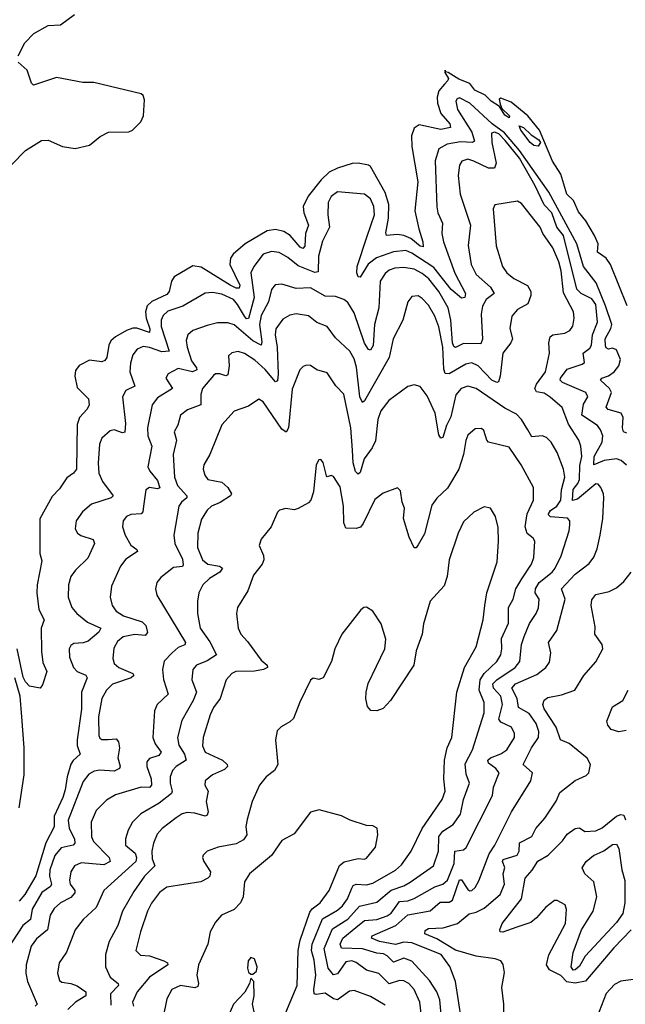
# Model space of a CAD drawing. Extents: x 1550320 to 1685906, y 509093 to 640511.
# Tile 528 of 532: x 1661448 to 1664377, y 620034 to 624800. Entities that reach past the tile are written whole.
import ezdxf

# ---------------------------------------------------------------- set-up
doc = ezdxf.new("R2010")
doc.units = 0

msp = doc.modelspace()

# ---------------------------------------------------------------- linework, layer by layer
at = {"layer": '0CON20XD'}
for points in [[(1661440.3, 624625), (1661472.8, 624687.2), (1661516.4, 624733.6), (1661585, 624771.2), (1661645, 624775.6), (1661712.9, 624825)], [(1661340.9, 624029.1), (1661475, 624166), (1661552.5, 624215), (1661585, 624217.5), (1661655, 624185.8), (1661715.9, 624175.9), (1661785, 624192.9), (1661836.2, 624235), (1661877.5, 624255), (1661975, 624257.1), (1661993.8, 624265), (1662034.3, 624305), (1662046.9, 624335), (1662051.7, 624411.7), (1662045, 624432.5), (1662035, 624441.2), (1661806.6, 624496.6), (1661753.9, 624496.1), (1661625, 624519.5), (1661515, 624482.5), (1661505, 624493.3), (1661483.5, 624555), (1661439.6, 624595)], [(1664385.7, 623415), (1664305.6, 623615), (1664285, 623646), (1664242.6, 623675), (1664245.8, 623715), (1664228.5, 623755), (1664186.7, 623826.7), (1664150.5, 623870.5), (1664126.1, 623925), (1664094.8, 623955), (1664065, 624051.6), (1664024.7, 624114.7), (1663961.4, 624265), (1663905.6, 624335), (1663825, 624401.3), (1663775, 624420), (1663766.9, 624415), (1663771.1, 624391.1), (1663780.3, 624370.3), (1663816.7, 624335), (1663815, 624324.4), (1663795, 624337.1), (1663769.1, 624379.1), (1663728.9, 624405), (1663699.1, 624435), (1663648.6, 624458.6), (1663625, 624491), (1663571.2, 624511.2), (1663520, 624545), (1663507.5, 624547.5), (1663505, 624555.3), (1663503.8, 624545), (1663521.1, 624515), (1663519.3, 624505), (1663502.6, 624487.4), (1663474.6, 624455), (1663466.8, 624425), (1663468.7, 624395), (1663484.5, 624345), (1663528.5, 624295), (1663531.9, 624278.1), (1663485, 624269.1), (1663379.5, 624290.5), (1663356, 624274), (1663342.6, 624237.4), (1663344.1, 624185.9), (1663373.3, 624015), (1663359.2, 623875), (1663377.7, 623787.7), (1663398.2, 623725), (1663399.1, 623700.9), (1663385, 623703.1), (1663340, 623740), (1663305.6, 623755), (1663275, 623760.2), (1663221.4, 623755), (1663218, 623768), (1663231.1, 623838.9), (1663232.8, 623905), (1663215, 623964.1), (1663145, 624088.9), (1663135, 624096.2), (1663085, 624105.4), (1663055.9, 624104.1), (1662985, 624081.7), (1662945, 624061.9), (1662905.7, 624025), (1662843.1, 623945), (1662819.6, 623895), (1662822, 623865), (1662844.3, 623805), (1662830.3, 623765), (1662826.5, 623703.5), (1662817.8, 623692.2), (1662805, 623698.8), (1662755.3, 623755), (1662725, 623774.3), (1662685, 623784.8), (1662645, 623777.7), (1662538.9, 623715), (1662480.8, 623665), (1662466.6, 623645), (1662463.9, 623615), (1662511.7, 623515), (1662509.2, 623500.8), (1662495, 623500.9), (1662465.9, 623515), (1662325, 623601.9), (1662285, 623607.9), (1662195, 623554.5), (1662181.6, 623535), (1662170.4, 623485), (1662159.7, 623470.3), (1662086.1, 623436.1), (1662064.8, 623415), (1662055.9, 623385), (1662059.1, 623355), (1662076.4, 623303.6), (1662075, 623285.6), (1662015, 623307), (1661995, 623306.8), (1661963.8, 623295), (1661910.9, 623265), (1661889.3, 623245), (1661878.2, 623225), (1661868.7, 623165), (1661859.7, 623150.3), (1661845, 623144.6), (1661785, 623151.1), (1661734.6, 623125.4), (1661718.3, 623101.7), (1661714.5, 623074.5), (1661725, 623020), (1661780, 622965), (1661784.5, 622935), (1661774.4, 622915), (1661737.3, 622875), (1661725, 622840), (1661721.9, 622625), (1661708, 622605), (1661675, 622582.5), (1661640.8, 622529.2), (1661605, 622492.7), (1661545, 622383.8), (1661545.8, 622215.8), (1661555, 622180), (1661531.9, 622065), (1661530.3, 622025), (1661540, 621945), (1661565.6, 621895), (1661551.2, 621855), (1661552.4, 621742.4), (1661558.9, 621688.9), (1661579.2, 621645), (1661558.8, 621581.2), (1661547.5, 621565), (1661495, 621574.4), (1661475, 621594.5), (1661465, 621617.5), (1661434.9, 621754.9)], [(1664385, 622798.8), (1664368.6, 622805), (1664363.4, 622825), (1664367.3, 622875), (1664357.5, 622895), (1664293.6, 622913.6), (1664284.7, 622924.7), (1664309.5, 622995), (1664300.8, 623015), (1664257.5, 623055), (1664262.9, 623065), (1664295, 623075.3), (1664323.2, 623095), (1664346.4, 623125), (1664353.3, 623155), (1664335, 623202.5), (1664315, 623209.8), (1664295, 623205.8), (1664285, 623211.5), (1664281.8, 623221.8), (1664279.8, 623255), (1664307.4, 623305), (1664311, 623325), (1664281.6, 623415), (1664236.6, 623526.6), (1664175.2, 623605.2), (1664142.9, 623715), (1664007, 623965), (1663865.9, 624165.9), (1663792.3, 624252.3), (1663733.5, 624295), (1663625, 624395.8), (1663575, 624422.4), (1663563, 624417), (1663557.5, 624405), (1663565.3, 624365), (1663634.8, 624255), (1663647.9, 624212.1), (1663637.5, 624205), (1663580.6, 624209.4), (1663515, 624198.1), (1663475.7, 624174.3), (1663456.9, 624116.9), (1663464.7, 623894.7), (1663470.8, 623865), (1663492.7, 623815), (1663489.5, 623765), (1663497, 623725), (1663553.1, 623573.1), (1663604.4, 623475), (1663600, 623455), (1663585, 623452.2), (1663535, 623493.7), (1663450.3, 623600.3), (1663345, 623670.3), (1663315, 623682.1), (1663256.1, 623676.1), (1663173, 623647), (1663133.7, 623616.3), (1663095, 623554.2), (1663085, 623555.7), (1663077.7, 623575), (1663079.7, 623605), (1663128.3, 623751.7)], [(1663955, 624188.1), (1663935, 624190.7), (1663917.5, 624205), (1663871.2, 624265), (1663864, 624286), (1663885, 624278.6), (1663922.2, 624242.2), (1663958.9, 624218.9), (1663967.5, 624205), (1663955, 624188.1)], [(1664383, 622643), (1664357, 622667), (1664335, 622674.7), (1664274.4, 622665.6), (1664224.7, 622644.7), (1664226, 622685), (1664265.2, 622755), (1664267.6, 622785), (1664257.3, 622815), (1664242.9, 622835), (1664167.1, 622885), (1664175, 622938.5), (1664195.3, 622975), (1664186.2, 622995), (1664073.3, 623043.3), (1664062.5, 623055), (1664062.8, 623065), (1664095, 623108.7), (1664168.3, 623131.7), (1664178.8, 623141.2), (1664173.2, 623185), (1664205, 623210.6), (1664213.8, 623225), (1664218.4, 623275), (1664241.7, 623335), (1664235, 623421.4), (1664215, 623449.1), (1664163.8, 623475), (1664142.3, 623495), (1664077.2, 623755), (1664046.2, 623796.2), (1664021.6, 623865), (1663983.7, 623903.7), (1663941, 623995), (1663865, 624129.4), (1663796.4, 624215), (1663765, 624246.9), (1663744.8, 624255.2), (1663729.2, 624250.8), (1663730.8, 624205), (1663752.6, 624105), (1663745, 624081.2), (1663715, 624081.2), (1663645, 624115.8), (1663615, 624124.1), (1663585.6, 624115), (1663574.7, 624095), (1663569.1, 624045), (1663578.2, 623955), (1663628, 623805), (1663617, 623707), (1663630.7, 623615), (1663655, 623566.7), (1663725.3, 623505), (1663742.1, 623475), (1663703.2, 623445), (1663686, 623414), (1663680.4, 623375), (1663687, 623253), (1663678.5, 623231.5), (1663595, 623232.2), (1663555, 623213.4), (1663548.2, 623218.2), (1663541.6, 623235), (1663533.4, 623345), (1663520.8, 623405), (1663474.8, 623485), (1663426.9, 623545), (1663395, 623571.7), (1663355, 623592.5), (1663305, 623600.7), (1663262.8, 623597.2), (1663235, 623587.6), (1663215, 623570.9), (1663191.8, 623535), (1663184.7, 623404.7), (1663163.4, 623325), (1663157.2, 623222.8), (1663145, 623200), (1663135, 623202.9), (1663115, 623234.5), (1663065, 623380.5), (1663035, 623431.2), (1663015, 623445.5), (1662975, 623460.6), (1662925, 623462), (1662855, 623502.4), (1662785, 623498.8), (1662715, 623519.2), (1662684.1, 623515.9), (1662665.9, 623494.1), (1662651.6, 623435), (1662615, 623368.2), (1662607.5, 623325), (1662618.6, 623241.4), (1662615, 623224.6), (1662575, 623245.9), (1662485, 623322.5), (1662455, 623332.5), (1662405, 623331.8), (1662355, 623320.4), (1662285.8, 623295), (1662261.1, 623275), (1662253.3, 623246.7), (1662257.6, 623215), (1662279.1, 623149.1), (1662303.4, 623115), (1662304, 623105), (1662284, 623096), (1662215, 623112), (1662165.8, 623085), (1662154.2, 623065), (1662186.5, 623015), (1662115, 622970), (1662088.2, 622935), (1662065.8, 622824.2), (1662067.2, 622785), (1662087.6, 622735), (1662067.9, 622635), (1662076.8, 622615), (1662115, 622568.9), (1662125.3, 622534.7), (1662115, 622529.6), (1662075, 622536.2), (1662057.3, 622525), (1662046.9, 622445), (1662042.8, 622417.2), (1662035, 622407.5), (1661985, 622404.5), (1661964.2, 622395), (1661947.8, 622375), (1661945.5, 622345), (1661957.2, 622305), (1661985, 622256.2), (1662014.2, 622235), (1662017.5, 622225), (1661960.9, 622189.1), (1661935.9, 622154.1), (1661891.9, 622058.1), (1661884.6, 622005), (1661894.6, 621965), (1661915, 621936.4), (1661950, 621915), (1662040, 621885), (1662057.1, 621867.1), (1662066, 621834), (1662055, 621818.8), (1662005, 621824.2), (1661947.9, 621812.1), (1661920.1, 621789.9), (1661902.4, 621757.6), (1661897.5, 621707.5), (1661905, 621683.3), (1661926.7, 621665), (1661995, 621635.3), (1662000, 621625), (1661986.2, 621613.8), (1661896.8, 621583.2), (1661867.9, 621555), (1661845.3, 621514.7), (1661829.3, 621425), (1661830.8, 621335), (1661835, 621322.9), (1661845, 621316.5), (1661875, 621315.9)], [(1663128.3, 623751.7), (1663164, 623855), (1663160.4, 623895), (1663145, 623933.5), (1663115, 623954.7), (1662985, 623967.1), (1662955, 623944.4), (1662939.3, 623915), (1662937.7, 623855), (1662946.5, 623795), (1662912.9, 623727.1), (1662892.6, 623655), (1662890.6, 623579.4), (1662875, 623576.7), (1662795, 623609), (1662745, 623648.7), (1662702.4, 623672.4), (1662665, 623677.5), (1662625.3, 623664.7), (1662580.4, 623605), (1662566.2, 623573.8), (1662582.1, 623455), (1662555, 623353.6), (1662545, 623352.5), (1662535, 623364.7), (1662501.9, 623421.9), (1662481.2, 623445), (1662425, 623471.5), (1662379.7, 623479.7), (1662345, 623475.5), (1662236, 623414), (1662165, 623388.9), (1662141.2, 623368.8), (1662131.7, 623345), (1662132, 623315), (1662170, 623195), (1662135, 623191.7), (1662075, 623213.9), (1662045, 623218.1), (1662015.5, 623205), (1661995, 623178.1), (1661983.2, 623136.8), (1661980.5, 623095), (1662004.5, 623025.5), (1661960.6, 623005), (1661945.5, 622975), (1661959.2, 622845), (1661955.9, 622804.1), (1661945, 622800), (1661905, 622814.1), (1661885, 622809.2), (1661844.4, 622775), (1661833.2, 622745), (1661827.1, 622652.9), (1661831.2, 622605), (1661848.6, 622565), (1661899.4, 622495), (1661890, 622485), (1661795, 622455.5), (1661751.7, 622418.3), (1661720.6, 622375), (1661715.7, 622335), (1661727.5, 622315), (1661743.1, 622303.1), (1661803.7, 622283.7), (1661810, 622265), (1661777.1, 622192.9), (1661716.9, 622135), (1661694.5, 622105), (1661683.5, 622065), (1661682.5, 622005), (1661700.5, 621955), (1661724.4, 621925), (1661775, 621883.5), (1661840.4, 621855), (1661831.3, 621835), (1661778.4, 621791.6), (1661755, 621784), (1661708.8, 621781.2), (1661695, 621770.8), (1661687.3, 621755), (1661687.9, 621715), (1661707.5, 621665), (1661725, 621644.5), (1661767.9, 621627.9), (1661773.6, 621615), (1661746.7, 621545), (1661747.1, 621462.9), (1661725.2, 621315), (1661726.4, 621286.4), (1661739.6, 621245), (1661705.8, 621214.2), (1661694.3, 621195.7), (1661676.6, 621135), (1661667.6, 621072.4), (1661656.4, 621035), (1661614.4, 620945), (1661615, 620893.8), (1661574.9, 620815.1), (1661525, 620656.5), (1661472.1, 620565), (1661445, 620533.8)], [(1663482.1, 620527.9), (1663525, 620528.6), (1663541.9, 620538.1), (1663575, 620637.1), (1663585, 620637.1), (1663615, 620590), (1663625, 620584.1), (1663635, 620585.5), (1663650.1, 620599.9), (1663668.8, 620631.2), (1663717.7, 620762.3), (1663745.4, 620805), (1663826.2, 620965), (1663920, 621115), (1663928.6, 621155), (1663883.1, 621195), (1663922.6, 621275), (1663957, 621325), (1663959.3, 621355), (1663945, 621392.9), (1663912.4, 621442.4), (1663860.7, 621470.7), (1663853.3, 621515), (1663828.8, 621565), (1663845.5, 621585), (1663949.1, 621630.9), (1663992.2, 621665), (1664010.4, 621689.6), (1664017.5, 621735), (1664005.6, 621785), (1664046.5, 621843.5), (1664085.8, 621995), (1664067.7, 622045), (1664135, 622116.2), (1664202, 622168), (1664225, 622198), (1664241.2, 622238.8), (1664255.4, 622305), (1664268.5, 622385), (1664273.8, 622485), (1664272.1, 622505), (1664259.1, 622535), (1664245, 622552.2), (1664235, 622553.8), (1664145, 622478.5), (1664122.2, 622472.2), (1664124.9, 622525.1), (1664147.8, 622555), (1664155.1, 622575), (1664157.2, 622642.8), (1664166.7, 622685), (1664162.5, 622735), (1664151.8, 622765), (1664101.7, 622841.7), (1664072.3, 622922.3), (1664013, 622973), (1663985, 622992.1), (1663948.2, 622998.2), (1663939.1, 623015), (1663947.1, 623035), (1663990.9, 623095), (1664010.9, 623185), (1664007.3, 623235), (1664012.9, 623265), (1664025.7, 623274.3), (1664085, 623282.1), (1664108.6, 623295), (1664123, 623317), (1664130, 623355), (1664126.3, 623386.3), (1664078.1, 623478.1), (1664065.9, 623585), (1664055, 623628.1), (1664025.7, 623695), (1663978.2, 623765), (1663965, 623795.5), (1663875, 623910.8), (1663855, 623920.8), (1663745.9, 623904.1), (1663737.1, 623885), (1663752.9, 623705), (1663783.2, 623605), (1663804.2, 623574.2), (1663837.3, 623547.3), (1663903.7, 623513.6), (1663920.5, 623485), (1663920.5, 623465), (1663905.5, 623424.5), (1663855, 623397.8), (1663827.8, 623365), (1663818.1, 623305), (1663831.5, 623255), (1663823.5, 623235), (1663784.7, 623185), (1663771.9, 623075), (1663763.3, 623046.7), (1663755, 623043.3), (1663730.7, 623055), (1663665, 623124.7), (1663635, 623138.9), (1663605, 623133.2), (1663525, 623086.2), (1663505, 623087.8), (1663499.1, 623109.1), (1663494.6, 623215), (1663475, 623313.3), (1663455, 623364.4), (1663425, 623417.5), (1663395, 623450.9), (1663375, 623462.7), (1663345, 623460), (1663325.6, 623435), (1663300.9, 623345), (1663254.7, 623255.3), (1663235.2, 623164.8), (1663115, 622955.6), (1663105, 622947.1), (1663092.5, 622975), (1663077.2, 623117.2), (1663065, 623157.8), (1663045, 623196.2), (1662975, 623260.5), (1662935, 623314.4), (1662885, 623334.5), (1662845, 623367.1), (1662785, 623376.8), (1662755, 623370.4), (1662719.9, 623350.1), (1662686.8, 623303.2), (1662683.9, 623275), (1662693.3, 623215), (1662698.5, 623085), (1662695, 623052.2), (1662685, 623046.5), (1662635, 623107), (1662585, 623152.1), (1662535, 623184.1), (1662505, 623193.2), (1662473.4, 623186.6), (1662457.2, 623172.8), (1662460.8, 623125), (1662455, 623081.1), (1662445, 623076.8), (1662415, 623085.9), (1662395, 623085.4), (1662385, 623077.5), (1662332.1, 623015), (1662323.4, 622985), (1662324.5, 622935), (1662258.8, 622911.2), (1662225.6, 622885), (1662212.9, 622837.1), (1662195.5, 622805), (1662205.9, 622765), (1662189.4, 622695), (1662195.8, 622585), (1662211.1, 622545), (1662255.9, 622495), (1662256, 622485), (1662230, 622465), (1662217.7, 622445), (1662192.5, 622305), (1662197.8, 622265), (1662235, 622189.1), (1662239.2, 622160.7), (1662235, 622152.7), (1662192, 622148), (1662129.8, 622100.2), (1662110.8, 622075), (1662104.3, 622045), (1662111.4, 622015), (1662249.1, 621785), (1662246.6, 621773.4), (1662215, 621760.6), (1662185, 621736.1), (1662147.3, 621695), (1662137.7, 621655), (1662143.7, 621606.3), (1662166.1, 621535), (1662113.3, 621485), (1662099.1, 621455), (1662091.5, 621325), (1662102.7, 621295), (1662131.2, 621255), (1662121, 621239), (1662076.3, 621223.6), (1662062.9, 621207.1), (1662063.4, 621185), (1662083.6, 621125), (1662084.7, 621095), (1662075, 621082.9), (1662035, 621084.7), (1661911.3, 621048.7), (1661867.3, 621022.7), (1661818.1, 620971.9), (1661793.8, 620915), (1661795.3, 620845), (1661805, 620822.7), (1661880, 620745), (1661885.3, 620725), (1661855, 620709.8), (1661745, 620718.9), (1661712.7, 620705), (1661694.6, 620675), (1661688, 620635), (1661691.6, 620615), (1661714.6, 620585), (1661715, 620574.3), (1661695, 620550.3), (1661644.5, 620525), (1661615, 620497.9), (1661595.9, 620465), (1661581.7, 620395), (1661529, 620351), (1661504, 620315), (1661479.4, 620225), (1661477.6, 620185), (1661485.9, 620145), (1661531.5, 620035), (1661521.9, 620025)], [(1663486.4, 619985), (1663480, 620055), (1663464.7, 620095), (1663429.3, 620149.3), (1663345, 620242.2), (1663305, 620256.7), (1663255, 620237.6), (1663225, 620268.4), (1663207.8, 620277.8), (1663175, 620281.2), (1663105, 620303.4), (1663005, 620305.4), (1662998.1, 620325), (1663010.6, 620355), (1663074.1, 620405.9), (1663115, 620439.8), (1663175, 620445.2), (1663225, 620461.6), (1663245, 620475.8), (1663285, 620531.9), (1663325, 620535.5), (1663355, 620546.8), (1663455, 620603.3), (1663495, 620615.9), (1663516.5, 620635), (1663549.3, 620715), (1663551.6, 620775), (1663595, 620781.5), (1663606.9, 620793.1), (1663735.3, 621045), (1663739.6, 621085), (1663766.1, 621155), (1663751.3, 621175), (1663715, 621202), (1663712.5, 621215), (1663725, 621227.5), (1663775, 621246.1), (1663804.6, 621265), (1663840.8, 621325), (1663840.9, 621345), (1663826.7, 621375), (1663775, 621399.7), (1663765, 621414.3), (1663782.7, 621485), (1663775, 621526), (1663740, 621565), (1663735.5, 621585), (1663754.8, 621605), (1663844, 621665), (1663867, 621693), (1663874.7, 621775), (1663887.8, 621815), (1663913.5, 621876.5), (1663946.2, 621925), (1663956.5, 621953.5), (1663961.1, 621995), (1663941.2, 622025), (1663942.1, 622045), (1663960.5, 622075), (1664023.2, 622125), (1664037.6, 622145), (1664065.9, 622205), (1664104.6, 622325), (1664109.1, 622355), (1664108.5, 622375), (1664097.7, 622387.7), (1664015, 622392.8), (1664004.1, 622404.1), (1664014.4, 622425), (1664045, 622445.6), (1664064.8, 622475), (1664067.9, 622525), (1664084.7, 622585), (1664078.1, 622625), (1664048, 622705), (1664017.9, 622755), (1663995, 622777.5), (1663975, 622786.4), (1663925, 622781.1), (1663905.3, 622815), (1663875, 622864.4), (1663850.5, 622890.5), (1663795, 622918.8), (1663655, 623014.7), (1663615, 623026.7), (1663583.1, 623015), (1663556.6, 622983.4), (1663532.5, 622877.5), (1663511.6, 622835), (1663495, 622778), (1663485, 622774), (1663475, 622790), (1663456.7, 622895), (1663419.3, 622979.3), (1663385, 623024.2), (1663355, 623031.9), (1663325, 623024.4), (1663233.2, 622956.8), (1663195, 622906.9), (1663180.5, 622865), (1663168.5, 622761.5), (1663153.1, 622726.9), (1663114.3, 622675), (1663095, 622607.5), (1663085, 622599.6), (1663072.4, 622612.4), (1663060.5, 622655), (1663057, 622717), (1663049.6, 622825), (1663015, 622987.5), (1662977.2, 623027.2), (1662935, 623091.1), (1662885, 623105.8), (1662855, 623125.7), (1662835, 623127.5), (1662818.6, 623121.4), (1662802.9, 623105), (1662765, 623011.2), (1662747.4, 622825), (1662736.8, 622803.2), (1662715, 622817.9), (1662625, 622950.8), (1662605, 622962.5), (1662555, 622928.9), (1662485.6, 622904.4), (1662425, 622838.6), (1662368.1, 622695), (1662338.1, 622645), (1662334.5, 622624.5), (1662342.9, 622595), (1662358, 622575), (1662425, 622561.5), (1662455, 622535.6), (1662471.5, 622505), (1662467.1, 622495), (1662417.3, 622462.7), (1662375, 622444.5), (1662354.7, 622425.3), (1662327.3, 622382.7), (1662309.3, 622315), (1662307.2, 622245), (1662332.3, 622185), (1662357.5, 622165), (1662414.6, 622154.6), (1662428.2, 622145), (1662416.5, 622125), (1662366.2, 622095), (1662333.6, 622065), (1662314.7, 622025.3), (1662307.7, 621985), (1662308.2, 621925), (1662320.4, 621855), (1662368.1, 621788.1), (1662399.6, 621725), (1662355, 621697.1), (1662303.6, 621676.4), (1662285.4, 621654.6), (1662280.4, 621605), (1662302.2, 621545), (1662286.6, 621505), (1662232.7, 621407.3), (1662211.4, 621325), (1662217.8, 621287.8), (1662245, 621244.5), (1662253.2, 621215), (1662204.8, 621185.2), (1662186.1, 621165), (1662175.8, 621135), (1662174.8, 621105), (1662184.7, 621065.3), (1662181.4, 621055), (1662123.1, 621006.9), (1662034.3, 620955.7), (1661993.5, 620915), (1661972.3, 620877.7), (1661959.2, 620835), (1661960, 620805), (1662005.8, 620765.8), (1662013, 620745), (1662010, 620725), (1661855, 620584.4), (1661817.2, 620502.8), (1661755.5, 620445), (1661716.2, 620395), (1661673.8, 620286.2), (1661638.1, 620235), (1661631.1, 620185), (1661639.7, 620149.7), (1661651.7, 620141.7), (1661695, 620135.4), (1661725, 620122.9), (1661768.1, 620095), (1661766.9, 620075), (1661718.2, 620045), (1661680.7, 620009.3)], [(1663390.5, 619975), (1663383.8, 620043.8), (1663356.3, 620105), (1663329.2, 620135), (1663305, 620148.2), (1663285, 620149.2), (1663235, 620132.7), (1663185, 620182.8), (1663125, 620199.2), (1663075, 620237.1), (1663055, 620244.7), (1663025, 620239.4), (1662985, 620182.3), (1662965, 620176.2), (1662939, 620209), (1662920.9, 620305), (1662960.9, 620399.1), (1663035, 620445.6), (1663091, 620509), (1663175, 620528.6), (1663245, 620586.5), (1663305, 620607.8), (1663335.8, 620625.8), (1663450, 620705), (1663473.3, 620775), (1663474.4, 620845.6), (1663495, 620871.9), (1663545, 620903.8), (1663580, 620955), (1663593.6, 621025), (1663624.1, 621105), (1663607.3, 621147.3), (1663601.9, 621198.1), (1663638.6, 621265), (1663693.7, 621445), (1663693.5, 621495), (1663670.4, 621555), (1663675.7, 621604.3), (1663694, 621636), (1663755, 621693.3), (1663774.2, 621725), (1663779.5, 621755), (1663777.5, 621805), (1663811.3, 621878.7), (1663812.7, 621955), (1663834.2, 621995.8), (1663848.1, 622045), (1663876.7, 622093.3), (1663922.5, 622165), (1663935, 622197.5), (1663939.4, 622275), (1663930.6, 622290.6), (1663902.2, 622312.2), (1663892.2, 622345), (1663902.7, 622407.3), (1663933.5, 622475), (1663932.5, 622535), (1663873.3, 622645), (1663815, 622730), (1663715, 622755.5), (1663706.4, 622765), (1663692.2, 622812.2), (1663680.9, 622820.9), (1663651.1, 622818.9), (1663615, 622789.2), (1663605, 622763.3), (1663594.7, 622695), (1663571.3, 622625), (1663517.6, 622532.4), (1663465, 622484.4), (1663440.6, 622449.4), (1663405, 622312), (1663375, 622258), (1663365, 622243.3), (1663355, 622243.3), (1663332.2, 622295), (1663304.3, 622385), (1663309.4, 622435), (1663297.5, 622465), (1663288.8, 622518.8), (1663275, 622533.3), (1663205, 622507.5), (1663165, 622477.5), (1663109.4, 622360.6), (1663096.2, 622343.8), (1663075, 622336.7), (1663025, 622339.4), (1663016, 622365), (1663013.1, 622445), (1662998.3, 622538.3), (1662965, 622588.8), (1662955, 622593.8), (1662935, 622587.5), (1662931.7, 622591.7), (1662915, 622656.7), (1662905, 622671.2), (1662895, 622670), (1662882, 622645), (1662869.2, 622515), (1662855.7, 622474.3), (1662845, 622461.2), (1662795, 622433.3), (1662775, 622427.5), (1662735, 622433.3), (1662705, 622426.2), (1662695, 622416.7), (1662664.6, 622345.4), (1662616.2, 622285), (1662606.7, 622255), (1662627, 622207), (1662628.5, 622185), (1662620.6, 622165), (1662579.2, 622110.8)], [(1663215, 620029.7), (1663145, 620072.2), (1663065, 620100.4), (1663042.2, 620097.8), (1662985, 620056.5), (1662965, 620060.6), (1662925, 620088.2), (1662881.3, 620081.3), (1662872.5, 620085), (1662869.8, 620105), (1662880.5, 620175), (1662872.1, 620247.9), (1662858.9, 620295), (1662861.8, 620325), (1662912.2, 620447.8), (1662985, 620490), (1663008.9, 620511.1), (1663032.9, 620545), (1663053.7, 620596.3), (1663061.4, 620608.6), (1663074.8, 620615.2), (1663125, 620611.8), (1663155, 620620.8), (1663265, 620683.6), (1663295, 620708.7), (1663340.8, 620775), (1663394.2, 620885.8), (1663491.1, 621025), (1663506, 621065), (1663498.8, 621125), (1663502.4, 621215), (1663514.7, 621275.3), (1663537.1, 621325), (1663561.5, 621545), (1663598.5, 621665), (1663655.4, 621765), (1663688.8, 621895), (1663698, 621965), (1663706.8, 622025), (1663756.7, 622175), (1663764, 622275), (1663761.7, 622341.7), (1663748.8, 622395), (1663725.5, 622435.5), (1663695, 622442.5), (1663644.6, 622415.4), (1663595, 622369.2), (1663568.5, 622315), (1663525.5, 622185), (1663515.4, 622104.6), (1663500.7, 622059.3), (1663432.9, 621985), (1663401.5, 621875), (1663394.6, 621825), (1663365.7, 621745.7), (1663354.2, 621675), (1663240.6, 621505), (1663205, 621466), (1663175, 621454), (1663146.4, 621456.4), (1663130, 621475), (1663122, 621512), (1663122.9, 621545), (1663133.6, 621586.4), (1663214.2, 621755), (1663218.8, 621801.2), (1663195.7, 621875), (1663155, 621936.2), (1663125, 621956.7), (1663112.5, 621955), (1663097.3, 621942.7), (1663006, 621825), (1662972, 621755), (1662956.6, 621693.4), (1662916, 621615), (1662895, 621606.7), (1662867, 621613), (1662855, 621602.5), (1662802.8, 621497.2), (1662772.1, 621417.9), (1662755, 621401.4), (1662712.6, 621377.4), (1662693, 621357), (1662685.6, 621315), (1662695.5, 621195), (1662680, 621165), (1662639.5, 621135), (1662607.5, 621095), (1662571.9, 621015), (1662547.9, 620927.9), (1662541.8, 620895), (1662546.8, 620855), (1662530.4, 620829.6), (1662495, 620810.3), (1662407.5, 620795), (1662355, 620776), (1662335, 620756.7), (1662332, 620745), (1662338, 620725), (1662371.4, 620675), (1662367.5, 620655), (1662358, 620645), (1662323.8, 620626.2), (1662159.1, 620600.9), (1662124.7, 620575.3), (1662085, 620523.1), (1662066.2, 620485), (1662032.7, 620385), (1662010, 620295), (1662032.2, 620272.2), (1662075, 620269.2), (1662145.2, 620245.2), (1662162.9, 620235), (1662164.4, 620225), (1662075, 620165.3), (1662016.3, 620095), (1661994.1, 620045), (1661998.4, 620025)], [(1663789.4, 619985), (1663790, 620035), (1663780, 620115), (1663792, 620188), (1663786.6, 620226.6), (1663775, 620244.2), (1663747.5, 620255), (1663655, 620266.4), (1663555, 620296.3), (1663465, 620351.3), (1663407.5, 620375), (1663408.3, 620391.7), (1663425, 620401.8), (1663496.4, 620403.6), (1663565, 620425.3), (1663622.5, 620472.5), (1663655, 620480), (1663695, 620500), (1663771.5, 620565), (1663792.8, 620615), (1663786.7, 620665), (1663794, 620696), (1663783.3, 620725), (1663786.8, 620735), (1663854, 620756), (1663863.3, 620775), (1663864.8, 620815.2), (1663925, 620845.6), (1663944.3, 620885.7), (1663988.2, 620935), (1664042.1, 621017.9), (1664060.3, 621059.7), (1664135, 621117.1), (1664188.3, 621141.7), (1664200, 621155), (1664208, 621195), (1664192, 621225), (1664105.9, 621295.9), (1664063.4, 621313.4), (1664043.3, 621375), (1663983.8, 621465), (1663977.4, 621485), (1663983.7, 621506.4), (1664001.5, 621518.5), (1664067.8, 621532.2), (1664132.5, 621555), (1664175.6, 621625), (1664235, 621691.2), (1664267.5, 621755), (1664265.7, 621775.7), (1664230, 621825), (1664230.6, 621860.6), (1664211.3, 621965), (1664215, 621991.2), (1664235, 622018.1), (1664298.5, 622031.5), (1664335, 622050), (1664369.8, 622080.2), (1664405.6, 622125)], [(1662579.2, 622110.8), (1662551.9, 622035), (1662500.6, 621955), (1662495.6, 621925), (1662504.4, 621855), (1662516.9, 621825), (1662550, 621790), (1662615, 621700), (1662644, 621675), (1662645.8, 621665), (1662627.5, 621655), (1662582.8, 621647.2), (1662493.8, 621645), (1662473.1, 621635), (1662446.7, 621605), (1662417.3, 621515), (1662385, 621470), (1662368.9, 621435), (1662335.3, 621325), (1662331.8, 621285), (1662345, 621254.6), (1662428.2, 621215), (1662451.5, 621195), (1662452.9, 621185), (1662439, 621171), (1662380, 621145), (1662345.6, 621115), (1662343.1, 621095), (1662359.6, 621065), (1662349.2, 621015), (1662358.8, 620965), (1662355, 620948.9), (1662344.6, 620945.4), (1662295, 620959.7), (1662257.6, 620962.4), (1662234.1, 620955.9), (1662205, 620937.3), (1662137.3, 620885), (1662113.1, 620856.9), (1662095.2, 620814.8), (1662087.1, 620775), (1662088.7, 620738.7), (1662102, 620705), (1662052.1, 620655), (1661999.2, 620580.8), (1661944.6, 620485), (1661923.2, 620415), (1661881.2, 620338.8), (1661863.2, 620275), (1661863.2, 620215), (1661885.2, 620165.2), (1661924.4, 620135), (1661925.4, 620125.4), (1661887.1, 620085), (1661889.3, 620030.7)], [(1661445.5, 620984.5), (1661468.9, 621145), (1661470, 621275), (1661458.1, 621425), (1661449.2, 621525), (1661424, 621615)], [(1664380.4, 621359.6), (1664345, 621352.4), (1664309.2, 621365), (1664292.5, 621385), (1664287.1, 621405), (1664315, 621474), (1664364.4, 621505), (1664390.8, 621555)], [(1661875, 621315.9), (1661915, 621318.5), (1661925.3, 621305.3), (1661930.9, 621275), (1661922.7, 621227.3), (1661933.6, 621186.4), (1661930, 621175), (1661905, 621163.2), (1661835, 621168.1), (1661807.3, 621162.7), (1661781.9, 621148.1), (1661755, 621112.5), (1661682.5, 620925), (1661687.3, 620885), (1661712.9, 620835), (1661715, 620814.3), (1661706, 620804), (1661648.2, 620791.8), (1661617.8, 620755), (1661593.7, 620685), (1661592.3, 620655), (1661601.4, 620615), (1661597.5, 620605), (1661554.7, 620575), (1661507.8, 620495), (1661499.4, 620445), (1661462.4, 620415), (1661383.3, 620295)], [(1662734.7, 619995), (1662790.4, 620125), (1662794.4, 620295), (1662805, 620344.4), (1662850.7, 620479.3), (1662863, 620497), (1662900.4, 620525), (1662943.9, 620585), (1662994.7, 620705.3), (1663016.6, 620723.4), (1663085, 620739.2), (1663115, 620736), (1663125, 620742), (1663168.1, 620795), (1663180, 620855), (1663176.7, 620886.7), (1663155, 620897.5), (1663125, 620900), (1663046.1, 620926.1), (1663005, 620946.2), (1662896.1, 620976.1), (1662855, 620964), (1662775, 620860), (1662715, 620827.5), (1662665, 620754.3), (1662560, 620665), (1662535, 620626.7), (1662528.1, 620555), (1662515.3, 620524.7), (1662485, 620492.7), (1662424.1, 620465.9), (1662395, 620432), (1662368.6, 620385), (1662357.9, 620325), (1662312.7, 620225), (1662304.1, 620175), (1662312.1, 620135), (1662309.4, 620120.6), (1662295, 620114.5), (1662225, 620124.4), (1662184.2, 620105), (1662158.7, 620061.3), (1662140.4, 619965)], [(1664405.9, 620394.1), (1664322.2, 620307.8), (1664185, 620146), (1664135, 620136.2), (1664093.6, 620143.6), (1664065, 620173.5), (1664010.7, 620200.7), (1663996.2, 620225), (1664006.8, 620273.2), (1664087.9, 620425), (1664093, 620493), (1664085.7, 620515.7), (1664047, 620537), (1664035, 620535.8), (1663991.9, 620505), (1663947.6, 620452.4), (1663920.1, 620429.9), (1663852.9, 620407.1), (1663785, 620382.5), (1663771.2, 620385), (1663770.6, 620395), (1663780.9, 620425), (1663875.2, 620544.8), (1663892.3, 620645), (1663926.6, 620683.4), (1663953.5, 620726.5), (1664004.5, 620755.5), (1664072.5, 620825), (1664095, 620858.2), (1664135, 620885.4), (1664155, 620888.9), (1664181.2, 620871.2), (1664235, 620873.2), (1664265, 620888.2), (1664335, 620944), (1664355, 620952.1), (1664369.2, 620949.2), (1664377.5, 620927.5)], [(1664125, 620199.5), (1664114.6, 620215.4), (1664124.7, 620285), (1664165, 620393.8), (1664220.7, 620485), (1664239.7, 620555), (1664225, 620627.5), (1664180.8, 620665), (1664167.5, 620695), (1664188, 620725), (1664223.1, 620755), (1664272.6, 620777.4), (1664315, 620807.6), (1664335, 620810), (1664345, 620788.9), (1664360.1, 620685), (1664375, 620634), (1664374.9, 620525), (1664365, 620474.4), (1664335, 620430.7), (1664183.2, 620266.8), (1664155, 620219.1), (1664135, 620200.7), (1664125, 620199.5)], [(1663585, 619957.8), (1663556.1, 620145), (1663527.5, 620217.5), (1663485.8, 620275), (1663345, 620332.3), (1663305, 620334.2), (1663265, 620323.5), (1663188.4, 620338.4), (1663150, 620355), (1663152.5, 620365), (1663267.5, 620415), (1663325, 620466.5), (1663432.8, 620487.2), (1663482.1, 620527.9)], [(1662575, 620180), (1662592.5, 620195), (1662596.7, 620215), (1662583.6, 620253.6), (1662565, 620260), (1662552, 620245), (1662549.3, 620209.3), (1662555, 620190), (1662565, 620180), (1662575, 620180)], [(1662593.9, 619946.1), (1662573.8, 620035), (1662581.2, 620075), (1662580, 620145), (1662565, 620160), (1662560, 620135), (1662537.3, 620092.7), (1662482.5, 620035), (1662426, 619905)], [(1664415, 620154.3), (1664355, 620145.6), (1664325, 620130.6), (1664284.2, 620085.8), (1664239.9, 619970.1)]]:
    msp.add_lwpolyline(points, dxfattribs=at)

doc.saveas('drawing.dxf')
